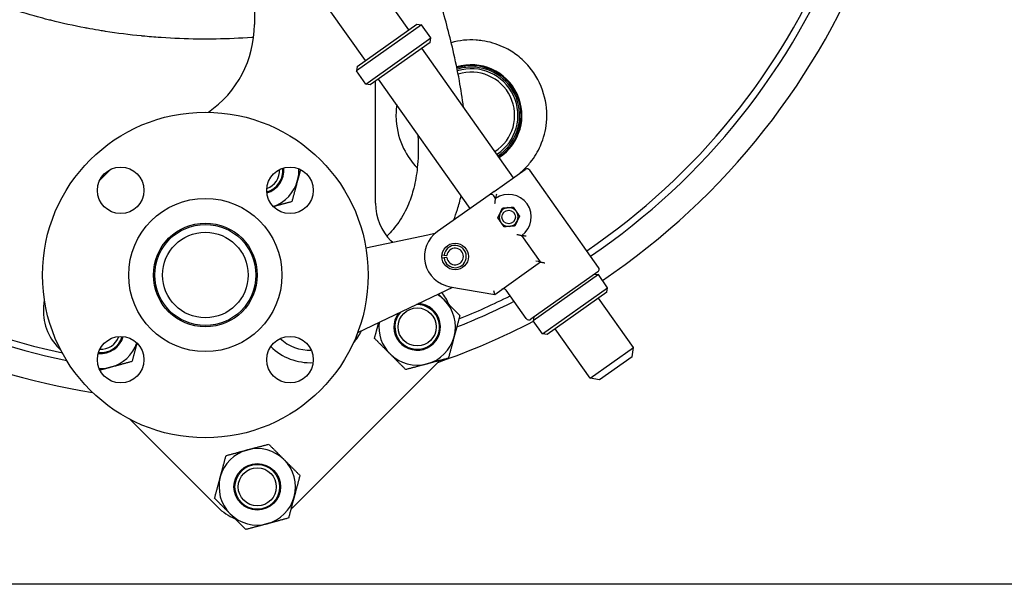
# Model space of a CAD drawing. Header units: inches. Extents: x 24 to 1128, y -94 to 748.
# Tile 397 of 546: x 945 to 963, y 136 to 147. Entities that reach past the tile are written whole.
import ezdxf

# ---------------------------------------------------------------- set-up
doc = ezdxf.new("R2010")
doc.units = ezdxf.units.IN
doc.header["$LTSCALE"] = 32
doc.header["$MEASUREMENT"] = 0
doc.layers.add('Visible (ANSI)', color=7, linetype='Continuous', lineweight=30)

msp = doc.modelspace()

# ---------------------------------------------------------------- linework, layer by layer
at = {"layer": 'Visible (ANSI)'}
for p, q in [((949.11279, 148.29956), (949.11279, 146.76877)), ((952.01587, 146.67008), (951.33715, 147.62922)), ((951.19958, 146.09244), (950.52086, 147.05159)), ((952.25605, 146.76347), (951.0316, 145.89702)), ((951.04652, 145.98414), (952.16893, 146.77838)), ((952.16893, 146.77838), (952.25605, 146.76347)), ((952.42934, 146.51858), (952.25605, 146.76347)), ((951.20489, 145.65213), (952.42934, 146.51858)), ((952.41442, 146.43146), (951.29201, 145.63721)), ((952.41442, 146.43146), (952.42934, 146.51858)), ((953.98279, 143.89049), (952.26137, 146.32315)), ((951.04652, 145.98414), (951.0316, 145.89702)), ((951.20489, 145.65213), (951.0316, 145.89702)), ((951.29201, 145.63721), (951.20489, 145.65213)), ((951.38779, 143.41047), (951.38779, 145.70498)), ((953.16649, 143.31285), (951.44507, 145.74552)), ((953.61852, 143.63273), (954.20257, 144.04601)), ((955.5807, 142.20668), (954.28969, 144.0311)), ((953.61852, 143.63273), (953.52362, 143.56557)), ((953.52362, 143.56557), (952.55427, 142.87963)), ((953.64684, 143.49963), (953.61074, 143.55065)), ((952.37219, 142.81196), (951.21026, 142.56452)), ((951.71256, 142.67149), (951.68068, 142.70336)), ((952.50453, 142.84014), (952.37219, 142.81196)), ((954.49019, 142.30784), (954.13783, 142.80578)), ((952.63819, 142.4401), (952.67794, 142.43532)), ((952.67826, 142.3827), (952.63857, 142.37744)), ((952.67794, 142.43532), (952.73152, 142.42888)), ((952.73176, 142.38978), (952.67826, 142.3827)), ((953.63049, 141.69949), (954.49019, 142.30784)), ((954.49019, 142.30784), (954.40307, 142.32276)), ((954.49021, 142.30781), (954.49019, 142.30784)), ((955.56579, 142.11956), (954.30992, 141.23087)), ((955.57744, 142.06976), (954.353, 141.20331)), ((955.5114, 142.08107), (955.57744, 142.06976)), ((955.75073, 141.82487), (955.57744, 142.06976)), ((951.05452, 140.98229), (952.7233, 141.77845)), ((952.7233, 141.77845), (952.84108, 141.83464)), ((952.78937, 141.84351), (953.63049, 141.69949)), ((953.63049, 141.69949), (953.61552, 141.76547)), ((954.2228, 141.24578), (953.84733, 141.77638)), ((954.52629, 140.95842), (955.75073, 141.82487)), ((955.73581, 141.73775), (955.75073, 141.82487)), ((955.73581, 141.73775), (954.61341, 140.94351)), ((956.24126, 140.69887), (955.58276, 141.62945)), ((954.3643, 141.26935), (954.353, 141.20331)), ((954.52629, 140.95842), (954.353, 141.20331)), ((955.42496, 140.12124), (954.76646, 141.05181)), ((954.61341, 140.94351), (954.52629, 140.95842)), ((945.44007, 140.68496), (945.47992, 140.64512)), ((955.42496, 140.12124), (956.24126, 140.69887)), ((956.21143, 140.52463), (956.24126, 140.69887)), ((956.21143, 140.52463), (955.59921, 140.0914)), ((949.83922, 137.70003), (952.55451, 140.41532)), ((955.59921, 140.0914), (955.42496, 140.12124)), ((946.7739, 139.35113), (948.42501, 137.70003)), ((964.19166, 136.25037), (903.83416, 136.25037))]:
    msp.add_line(p, q, dxfattribs=at)
for centre, radius in [((948.19166, 142.06287), 3.06), ((946.60067, 143.65386), 0.4375), ((949.78265, 143.65386), 0.4375), ((948.19166, 142.06287), 1.44), ((953.89234, 143.15271), 0.12795), ((953.89234, 143.15271), 0.12575), ((948.19166, 142.06287), 0.975), ((948.19166, 142.06287), 0.95), ((948.19166, 142.06287), 0.805), ((952.88641, 142.41026), 0.25), ((952.17267, 141.08707), 0.3575), ((946.60067, 140.47188), 0.4375), ((949.78265, 140.47188), 0.4375), ((949.16747, 138.08186), 0.43764), ((949.16747, 138.08186), 0.42), ((949.16747, 138.08186), 0.3575)]:
    msp.add_circle(centre, radius, dxfattribs=at)
for centre, radius, start, end in [((948.19166, 153.06287), 12.75, 103.608961, 257.832657), ((948.19166, 153.06287), 12.75, 304.209033, 76.391039), ((948.19166, 153.06287), 13.375, 200.472453, 260.876039), ((948.19166, 153.06287), 12.875, 201.305447, 258.337129), ((948.19166, 153.06287), 12.875, 304.219473, 338.694553), ((948.19166, 153.06287), 13.375, 303.909005, 339.527547), ((947.11279, 146.76877), 2, 304.592698, 0), ((953.19166, 145.06287), 0.95, 303.38893, 106.860064), ((953.19166, 145.06287), 0.93437, 303.357224, 106.948168), ((953.19166, 145.06287), 0.9075, 90, 107.109981), ((953.19166, 145.06287), 0.875, 303.226406, 107.324597), ((953.19166, 145.06287), 0.8125, 303.068033, 107.80486), ((953.19166, 145.06287), 0.9075, 303.300133, 90), ((949.13479, 141.11974), 4, 132.959797, 137.040203), ((949.23111, 144.02863), 0.42, 285.893541, 5.715249), ((949.23111, 144.02863), 0.3575, 288.860153, 2.748636), ((949.23111, 144.02863), 0.43764, 285.449377, 6.159412), ((949.23111, 144.02863), 0.719, 345, 2.365047), ((954.23868, 143.995), 0.0625, 35.284259, 125.284259), ((949.23111, 144.02863), 0.719, 289.243742, 345), ((952.38779, 143.41047), 1, 180, 225), ((953.55972, 143.51455), 0.0625, 35.284259, 125.284259), ((953.89234, 143.15271), 0.425, 305.284259, 125.284259), ((953.89234, 143.15271), 0.17717, 154.637615, 214.637615), ((953.89234, 143.15271), 0.17717, 94.637615, 154.637615), ((953.89234, 143.15271), 0.17717, 34.637615, 94.637615), ((953.89234, 143.15271), 0.17717, 334.637615, 34.637615), ((953.89234, 143.15271), 0.17717, 214.637615, 274.637615), ((953.89234, 143.15271), 0.17717, 274.637615, 334.637615), ((952.88641, 142.41026), 0.575, 125.284259, 260.284259), ((952.88641, 142.41026), 0.20996, 187.543354, 173.143344), ((952.88641, 142.41026), 0.156, 187.543354, 173.143344), ((955.52969, 142.17057), 0.0625, 305.284259, 35.284259), ((953.79632, 141.74027), 0.0625, 35.284259, 125.284259), ((949.13479, 141.11974), 4, 172.93826, 174.791819), ((952.17267, 141.08707), 0.719, 45, 58.061235), ((951.84741, 141.12242), 1, 22.518043, 37.91739), ((952.17267, 141.08707), 0.719, 345, 45), ((948.19166, 153.06287), 12.875, 291.530926, 296.785567), ((948.19166, 153.06287), 12.75, 291.948178, 296.701621), ((946.14718, 141.39207), 1, 174.791819, 225), ((952.17267, 141.08707), 0.43764, 143.366795, 87.643937), ((952.17267, 141.08707), 0.42, 138.401275, 92.609457), ((948.19166, 153.06287), 13.375, 289.066187, 297.459138), ((954.27381, 141.28189), 0.0625, 215.284259, 305.284259), ((950.1642, 141.48546), 1.07, 318.934698, 333.995965), ((952.17267, 141.08707), 0.719, 172.949496, 225), ((946.22591, 141.02343), 0.43764, 263.840588, 344.550623), ((946.22591, 141.02343), 0.42, 264.284751, 344.106459), ((946.22591, 141.02343), 0.3575, 267.251364, 341.139847), ((950.1642, 141.48546), 0.8375, 227.453176, 271.290223), ((952.17267, 141.08707), 0.719, 285, 345), ((946.22591, 141.02343), 0.719, 285, 340.756258), ((950.1642, 141.48546), 1.07, 225.933116, 272.810282), ((952.17267, 141.08707), 0.719, 225, 285), ((951.84741, 141.12242), 1, 315, 318.140082), ((946.22591, 141.02343), 0.719, 267.634953, 285), ((949.16747, 138.08186), 0.719, 45, 105), ((949.16747, 138.08186), 0.719, 105, 165), ((949.16747, 138.08186), 0.719, 345, 45), ((949.16747, 138.08186), 0.719, 165, 225), ((949.16747, 138.08186), 0.719, 285, 345), ((949.13212, 138.40713), 1, 225, 247.481957), ((949.13212, 138.40713), 1, 311.859918, 315), ((949.16747, 138.08186), 0.719, 225, 285)]:
    msp.add_arc(centre, radius, start, end, dxfattribs=at)
for points, knots in [([(949.09839, 146.52926), (949.09277, 146.52884), (949.08714, 146.52842), (949.08151, 146.52801), (949.07646, 146.52764), (949.07141, 146.52728), (949.06636, 146.52691), (948.84251, 146.51084), (948.61829, 146.50097), (948.39428, 146.49726), (948.39325, 146.49724), (948.39222, 146.49722), (948.39119, 146.4972), (948.30475, 146.49579), (948.21834, 146.4953), (948.13196, 146.49572), (948.10541, 146.49585), (948.07886, 146.49607), (948.05229, 146.49637), (948.05156, 146.49638), (948.05083, 146.49639), (948.0501, 146.4964), (947.82081, 146.49905), (947.59107, 146.50816), (947.3617, 146.52378), (947.35722, 146.52409), (947.35274, 146.5244), (947.34827, 146.52471), (947.2357, 146.5325), (947.12323, 146.54186), (947.01095, 146.55278), (947.00447, 146.55341), (946.99799, 146.55404), (946.99151, 146.55468), (946.76483, 146.5771), (946.53899, 146.6059), (946.31453, 146.64104), (946.30403, 146.64268), (946.29353, 146.64434), (946.28303, 146.64601), (946.24916, 146.65141), (946.21533, 146.65695), (946.18153, 146.66263), (946.11068, 146.67454), (946.03987, 146.68711), (945.96913, 146.70033), (945.95682, 146.70263), (945.94452, 146.70495), (945.93221, 146.70729), (945.7162, 146.74838), (945.50087, 146.79559), (945.28709, 146.84893), (945.27127, 146.85288), (945.25547, 146.85686), (945.23968, 146.86087), (945.17237, 146.87796), (945.10522, 146.89567), (945.03826, 146.91398), (945.00923, 146.92191), (944.98025, 146.92996), (944.95129, 146.93812), (944.9338, 146.94306), (944.91631, 146.94803), (944.89884, 146.95305), (944.69471, 147.01166), (944.49249, 147.07593), (944.29282, 147.14577), (944.28907, 147.14708), (944.28532, 147.1484), (944.28157, 147.14971), (944.26447, 147.15571), (944.24738, 147.16176), (944.23029, 147.16785), (944.14345, 147.19882), (944.05685, 147.23093), (943.97057, 147.2642), (943.94817, 147.27283), (943.9258, 147.28154), (943.90345, 147.29033), (943.84301, 147.31409), (943.78274, 147.33842), (943.72268, 147.36331), (943.71041, 147.3684), (943.69815, 147.37351), (943.6859, 147.37864), (943.56054, 147.43114), (943.43608, 147.48609), (943.3128, 147.54346), (943.28791, 147.55504), (943.26307, 147.56672), (943.23828, 147.5785), (943.15156, 147.6197), (943.06544, 147.66209), (942.98003, 147.70567), (942.95399, 147.71895), (942.92801, 147.73235), (942.9021, 147.74585), (942.82954, 147.78367), (942.75751, 147.82234), (942.68607, 147.86184), (942.63918, 147.88777), (942.59254, 147.91405), (942.54617, 147.94069), (942.47709, 147.98038), (942.40833, 148.021), (942.33998, 148.06256), (942.31161, 148.0798), (942.28332, 148.0972), (942.2551, 148.11477), (942.18021, 148.16137), (942.10585, 148.20909), (942.03209, 148.25792), (942.0031, 148.27712), (941.9742, 148.29648), (941.94541, 148.31602), (941.86709, 148.36915), (941.78952, 148.42353), (941.7128, 148.47913), (941.62202, 148.54492), (941.53244, 148.61241), (941.44424, 148.68156), (941.41484, 148.7046), (941.3856, 148.72783), (941.35651, 148.75124), (941.29224, 148.80296), (941.22875, 148.85556), (941.16616, 148.90896), (941.13673, 148.93406), (941.1075, 148.95935), (941.07846, 148.98481), (941.0676, 148.99434), (941.05676, 149.00389), (941.04595, 149.01347), (941.04241, 149.01661), (941.03887, 149.01975), (941.03533, 149.0229), (940.99093, 149.06237), (940.94684, 149.10242), (940.90309, 149.14302), (940.81528, 149.22452), (940.72887, 149.30827), (940.64418, 149.39413), (940.61529, 149.42343), (940.5866, 149.45297), (940.55812, 149.48275), (940.50465, 149.53866), (940.45193, 149.59542), (940.40003, 149.65299), (940.38865, 149.66562), (940.3773, 149.67829), (940.366, 149.691), (940.34958, 149.70945), (940.33325, 149.72798), (940.31701, 149.74659), (940.22595, 149.85095), (940.13765, 149.95781), (940.05249, 150.06689), (940.02661, 150.10004), (940.00102, 150.1334), (939.97572, 150.16696), (939.96389, 150.18266), (939.95213, 150.1984), (939.94043, 150.21418), (939.9153, 150.24808), (939.89049, 150.28217), (939.86599, 150.31644), (939.84167, 150.35045), (939.81767, 150.38465), (939.79399, 150.41902), (939.77194, 150.45102), (939.75009, 150.48328), (939.72847, 150.51578), (939.70498, 150.55108), (939.68176, 150.58667), (939.6588, 150.62255), (939.6485, 150.63866), (939.63825, 150.65482), (939.62805, 150.67104), (939.6056, 150.70678), (939.58341, 150.7428), (939.56153, 150.77906), (939.54472, 150.80692), (939.52809, 150.83492), (939.51164, 150.86305), (939.48702, 150.90517), (939.46282, 150.94759), (939.43906, 150.99031), (939.41908, 151.02621), (939.39941, 151.06232), (939.38006, 151.09862), (939.37034, 151.11687), (939.36069, 151.13517), (939.35113, 151.15351), (939.33245, 151.18934), (939.31409, 151.22534), (939.29605, 151.26152), (939.27555, 151.30262), (939.25547, 151.34394), (939.23582, 151.38546), (939.22006, 151.41878), (939.20456, 151.45223), (939.18935, 151.4858), (939.17321, 151.52144), (939.15738, 151.55723), (939.14187, 151.59314), (939.133, 151.61368), (939.12424, 151.63427), (939.11558, 151.65489), (939.10069, 151.69037), (939.08612, 151.72596), (939.07187, 151.76167), (939.0406, 151.84003), (939.01089, 151.91892), (938.98278, 151.99825), (938.97035, 152.03331), (938.95824, 152.06845), (938.94645, 152.10367), (938.94457, 152.10929), (938.9427, 152.11491), (938.94083, 152.12053), (938.93515, 152.13766), (938.92953, 152.15483), (938.92398, 152.17205), (938.91277, 152.20682), (938.90183, 152.24179), (938.89117, 152.27693), (938.86617, 152.35937), (938.84269, 152.44281), (938.82087, 152.52715), (938.81766, 152.53955), (938.81449, 152.55198), (938.81135, 152.56442), (938.80607, 152.58536), (938.80089, 152.60635), (938.79581, 152.62739), (938.78932, 152.65431), (938.783, 152.68131), (938.77686, 152.70836), (938.76961, 152.74028), (938.7626, 152.77228), (938.75585, 152.80435), (938.72422, 152.95463), (938.69811, 153.10644), (938.67777, 153.25906), (938.67415, 153.28621), (938.67072, 153.31338), (938.66746, 153.34057), (938.64112, 153.56078), (938.62684, 153.78238), (938.62466, 154.00308), (938.62447, 154.02302), (938.62437, 154.04295), (938.62437, 154.06287)], [0.445925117, 0.445925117, 0.445925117, 0.445925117, 0.446243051, 0.446243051, 0.446243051, 0.446528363, 0.446528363, 0.446528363, 0.459174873, 0.459174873, 0.459174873, 0.459233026, 0.459233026, 0.459233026, 0.464113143, 0.464113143, 0.464113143, 0.465613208, 0.465613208, 0.465613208, 0.465654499, 0.465654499, 0.465654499, 0.478602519, 0.478602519, 0.478602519, 0.478855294, 0.478855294, 0.478855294, 0.485209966, 0.485209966, 0.485209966, 0.485576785, 0.485576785, 0.485576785, 0.498408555, 0.498408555, 0.498408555, 0.499008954, 0.499008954, 0.499008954, 0.50094645, 0.50094645, 0.50094645, 0.505007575, 0.505007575, 0.505007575, 0.505714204, 0.505714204, 0.505714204, 0.518120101, 0.518120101, 0.518120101, 0.519037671, 0.519037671, 0.519037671, 0.522947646, 0.522947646, 0.522947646, 0.52464227, 0.52464227, 0.52464227, 0.52566643, 0.52566643, 0.52566643, 0.537633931, 0.537633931, 0.537633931, 0.537858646, 0.537858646, 0.537858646, 0.538884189, 0.538884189, 0.538884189, 0.544096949, 0.544096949, 0.544096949, 0.545450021, 0.545450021, 0.545450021, 0.549108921, 0.549108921, 0.549108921, 0.549856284, 0.549856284, 0.549856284, 0.557503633, 0.557503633, 0.557503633, 0.559047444, 0.559047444, 0.559047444, 0.564448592, 0.564448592, 0.564448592, 0.566095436, 0.566095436, 0.566095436, 0.570707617, 0.570707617, 0.570707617, 0.573735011, 0.573735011, 0.573735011, 0.578244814, 0.578244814, 0.578244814, 0.580115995, 0.580115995, 0.580115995, 0.585081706, 0.585081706, 0.585081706, 0.587033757, 0.587033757, 0.587033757, 0.59234267, 0.59234267, 0.59234267, 0.598624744, 0.598624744, 0.598624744, 0.600718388, 0.600718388, 0.600718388, 0.605344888, 0.605344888, 0.605344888, 0.607520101, 0.607520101, 0.607520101, 0.608334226, 0.608334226, 0.608334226, 0.608601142, 0.608601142, 0.608601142, 0.611951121, 0.611951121, 0.611951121, 0.618675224, 0.618675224, 0.618675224, 0.620969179, 0.620969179, 0.620969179, 0.625275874, 0.625275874, 0.625275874, 0.626220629, 0.626220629, 0.626220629, 0.627592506, 0.627592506, 0.627592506, 0.635284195, 0.635284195, 0.635284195, 0.637621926, 0.637621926, 0.637621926, 0.638715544, 0.638715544, 0.638715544, 0.641064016, 0.641064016, 0.641064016, 0.643394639, 0.643394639, 0.643394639, 0.645564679, 0.645564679, 0.645564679, 0.647920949, 0.647920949, 0.647920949, 0.648978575, 0.648978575, 0.648978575, 0.651308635, 0.651308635, 0.651308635, 0.653098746, 0.653098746, 0.653098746, 0.655778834, 0.655778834, 0.655778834, 0.658031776, 0.658031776, 0.658031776, 0.659164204, 0.659164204, 0.659164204, 0.661376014, 0.661376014, 0.661376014, 0.663888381, 0.663888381, 0.663888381, 0.665904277, 0.665904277, 0.665904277, 0.668044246, 0.668044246, 0.668044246, 0.669268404, 0.669268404, 0.669268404, 0.671373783, 0.671373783, 0.671373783, 0.675994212, 0.675994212, 0.675994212, 0.678036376, 0.678036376, 0.678036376, 0.678362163, 0.678362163, 0.678362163, 0.679354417, 0.679354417, 0.679354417, 0.681358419, 0.681358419, 0.681358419, 0.686058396, 0.686058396, 0.686058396, 0.686749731, 0.686749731, 0.686749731, 0.687912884, 0.687912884, 0.687912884, 0.689400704, 0.689400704, 0.689400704, 0.691156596, 0.691156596, 0.691156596, 0.699384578, 0.699384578, 0.699384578, 0.70084809, 0.70084809, 0.70084809, 0.712699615, 0.712699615, 0.712699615, 0.713770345, 0.713770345, 0.713770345, 0.713770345]), ([(953.0421, 145.21985), (953.02168, 145.38498), (952.99599, 145.54928), (952.9664, 145.7127), (952.93175, 145.90405), (952.89173, 146.09422), (952.77442, 146.59918), (952.69023, 146.9121), (952.45908, 147.70354), (952.30306, 148.17909), (951.96231, 149.1624), (951.77603, 149.66964), (951.34959, 150.79879), (951.10693, 151.41969), (950.83829, 152.09799), (950.81506, 152.15658), (950.79179, 152.21517)], [12.01822038, 12.01822038, 12.01822038, 12.01822038, 13.27601056, 13.27601056, 13.27601056, 14.7487208, 14.7487208, 17.20844318, 17.20844318, 21.01374034, 21.01374034, 25.12685102, 25.12685102, 30.20415586, 30.20415586, 30.68434538, 30.68434538, 30.68434538, 30.68434538]), ([(953.39678, 146.46559), (953.35811, 146.47124), (953.31898, 146.47533), (953.1246, 146.48739), (952.9669, 146.47164), (952.81314, 146.42903)], [1.09419708, 1.09419708, 1.09419708, 1.09419708, 1.40937684, 1.40937684, 2.64439541, 2.64439541, 2.64439541, 2.64439541]), ([(953.80792, 146.33955), (953.79839, 146.34415), (953.78878, 146.34866), (953.77911, 146.35306), (953.65957, 146.40749), (953.531, 146.44597), (953.39678, 146.46559)], [24.48771332, 24.48771332, 24.48771332, 24.48771332, 24.57621302, 24.57621302, 24.57621302, 25.6704101, 25.6704101, 25.6704101, 25.6704101]), ([(954.09124, 143.96723), (954.1174, 143.98871), (954.14272, 144.01107), (954.2157, 144.08028), (954.26048, 144.12927), (954.37907, 144.27844), (954.44183, 144.38388), (954.55168, 144.63425), (954.5887, 144.78095), (954.62055, 145.11167), (954.60171, 145.2956), (954.49448, 145.65428), (954.4013, 145.82768), (954.21064, 146.05344), (954.13811, 146.12315), (953.98108, 146.24436), (953.89745, 146.29633), (953.80792, 146.33955)], [16.44440604, 16.44440604, 16.44440604, 16.44440604, 16.70487476, 16.70487476, 17.22222007, 17.22222007, 18.2055262, 18.2055262, 19.47211713, 19.47211713, 21.07467906, 21.07467906, 22.78892133, 22.78892133, 23.65688849, 23.65688849, 24.48771332, 24.48771332, 24.48771332, 24.48771332]), ([(951.78794, 145.26098), (951.77389, 145.16142), (951.77064, 145.06178), (951.79052, 144.77798), (951.83969, 144.60026), (951.9846, 144.30448), (952.07116, 144.1819), (952.17445, 144.07548)], [6.92888857, 6.92888857, 6.92888857, 6.92888857, 7.75741211, 7.75741211, 9.32854867, 9.32854867, 10.64236072, 10.64236072, 10.64236072, 10.64236072]), ([(952.18605, 144.69839), (952.18867, 144.64946), (952.19058, 144.60053), (952.19538, 144.39382), (952.19094, 144.23613), (952.16158, 143.94985), (952.14012, 143.82076), (952.08234, 143.59254), (952.04958, 143.49241), (951.9594, 143.27711), (951.89793, 143.16378), (951.75966, 142.96245), (951.685, 142.87315), (951.60335, 142.79027)], [28.19989482, 28.19989482, 28.19989482, 28.19989482, 28.57787696, 28.57787696, 29.79697559, 29.79697559, 30.8144847, 30.8144847, 31.63890101, 31.63890101, 32.64992754, 32.64992754, 33.56228101, 33.56228101, 33.56228101, 33.56228101]), ([(952.85828, 143.09478), (952.88433, 143.16016), (952.90799, 143.22646), (952.95614, 143.3779), (952.97924, 143.46342), (952.99891, 143.54965)], [6.62235745, 6.62235745, 6.62235745, 6.62235745, 7.14704919, 7.14704919, 7.80831713, 7.80831713, 7.80831713, 7.80831713]), ([(953.63506, 143.40808), (953.63507, 143.40819), (953.63508, 143.40831), (953.63594, 143.41859), (953.63696, 143.42881), (953.63914, 143.44781), (953.64029, 143.45675), (953.64253, 143.47275), (953.64363, 143.47995), (953.64527, 143.49027), (953.64587, 143.49391), (953.64664, 143.49849), (953.64684, 143.49963), (953.64684, 143.49963)], [-0.000858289, -0.000858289, -0.000858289, -0.000858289, 0, 0, 0.077760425, 0.077760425, 0.1495995, 0.1495995, 0.217375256, 0.217375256, 0.268513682, 0.268513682, 0.313545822, 0.313545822, 0.313545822, 0.313545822]), ([(953.66052, 143.58095), (953.6605, 143.58085), (953.66047, 143.58076), (953.65746, 143.56707), (953.6548, 143.55332), (953.65111, 143.53211), (953.64979, 143.52378), (953.64806, 143.51183), (953.64749, 143.50752), (953.64685, 143.5019), (953.64672, 143.50027), (953.64679, 143.49973), (953.6468, 143.49969), (953.64682, 143.49966)], [-0.290201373, -0.290201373, -0.290201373, -0.290201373, -0.289475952, -0.289475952, -0.184412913, -0.184412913, -0.110285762, -0.110285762, -0.056535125, -0.056535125, -0.01158385, -0.01158385, -0.005559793, -0.005559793, -0.005559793, -0.005559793]), ([(954.04757, 142.82513), (954.04768, 142.8251), (954.04779, 142.82507), (954.05777, 142.82246), (954.06776, 142.82002), (954.08639, 142.81576), (954.09521, 142.81387), (954.11104, 142.81066), (954.1182, 142.8093), (954.12848, 142.80741), (954.13211, 142.80677), (954.13669, 142.80598), (954.13783, 142.80578), (954.13783, 142.80578)], [-0.627949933, -0.627949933, -0.627949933, -0.627949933, -0.627091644, -0.627091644, -0.549331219, -0.549331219, -0.477492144, -0.477492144, -0.409716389, -0.409716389, -0.358577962, -0.358577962, -0.313545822, -0.313545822, -0.313545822, -0.313545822]), ([(954.21906, 142.79163), (954.21897, 142.79164), (954.21887, 142.79165), (954.21031, 142.7927), (954.20186, 142.79387), (954.1858, 142.79631), (954.17807, 142.79759), (954.16332, 142.8002), (954.15625, 142.80156), (954.14634, 142.80359), (954.14288, 142.80434), (954.13891, 142.80531), (954.13795, 142.80561), (954.13785, 142.80575)], [-0.000733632, -0.000733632, -0.000733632, -0.000733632, 0, 0, 0.06511157, 0.06511157, 0.128764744, 0.128764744, 0.196958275, 0.196958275, 0.247743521, 0.247743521, 0.286887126, 0.286887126, 0.286887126, 0.286887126]), ([(954.49021, 142.30781), (954.49033, 142.30764), (954.49158, 142.30728), (954.4964, 142.30613), (954.5002, 142.30529), (954.51095, 142.303), (954.51851, 142.30143), (954.53363, 142.29833), (954.54117, 142.2968), (954.55687, 142.29367), (954.56516, 142.29204), (954.57354, 142.29044), (954.57364, 142.29042), (954.57374, 142.2904)], [-0.293634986, -0.293634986, -0.293634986, -0.293634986, -0.248683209, -0.248683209, -0.196637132, -0.196637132, -0.1260416, -0.1260416, -0.064320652, -0.064320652, 0, 0, 0.000780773, 0.000780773, 0.000780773, 0.000780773])]:
    msp.add_open_spline(points, degree=3, knots=knots, dxfattribs=at)
for points, weights in [([(949.97972, 144.04447), (949.95212, 143.94146), (949.92561, 143.84254)], [1.01893980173, 1.0198224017, 1]), ([(949.92561, 143.84254), (949.87575, 143.65645), (949.81817, 143.44157)], [1, 1.0379548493, 1]), ([(949.81817, 143.44157), (949.63165, 143.39159), (949.46966, 143.34819)], [1, 1.03278175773, 1.00893604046]), ([(953.68843, 143.13617), (953.71191, 143.1857), (953.73225, 143.22859)], [1, 1.0379548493, 1]), ([(953.73225, 143.22859), (953.75258, 143.27149), (953.77606, 143.32102)], [1, 1.0379548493, 1]), ([(953.77606, 143.32102), (953.8307, 143.32545), (953.87801, 143.32929)], [1, 1.0379548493, 1]), ([(953.87801, 143.32929), (953.92533, 143.33313), (953.97996, 143.33756)], [1, 1.0379548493, 1]), ([(953.97996, 143.33756), (954.01112, 143.29246), (954.0381, 143.25341)], [1, 1.0379548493, 1]), ([(954.0381, 143.25341), (954.06508, 143.21435), (954.09624, 143.16925)], [1, 1.0379548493, 1]), ([(953.74657, 143.05201), (953.71959, 143.09107), (953.68843, 143.13617)], [1, 1.0379548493, 1]), ([(953.80471, 142.96785), (953.77355, 143.01295), (953.74657, 143.05201)], [1, 1.0379548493, 1]), ([(954.05243, 143.07682), (954.03209, 143.03392), (954.00861, 142.98439)], [1, 1.0379548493, 1]), ([(954.09624, 143.16925), (954.07276, 143.11972), (954.05243, 143.07682)], [1, 1.0379548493, 1]), ([(953.90666, 142.97612), (953.85934, 142.97228), (953.80471, 142.96785)], [1, 1.0379548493, 1]), ([(954.00861, 142.98439), (953.95398, 142.97996), (953.90666, 142.97612)], [1, 1.0379548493, 1]), ([(952.57084, 141.70572), (952.6266, 141.64996), (952.68108, 141.59548)], [1.01807659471, 1.01484276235, 1]), ([(952.68108, 141.59548), (952.81731, 141.45925), (952.97461, 141.30195)], [1, 1.0379548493, 1]), ([(952.97461, 141.30195), (952.91704, 141.08707), (952.86718, 140.90098)], [1, 1.0379548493, 1]), ([(951.37073, 140.87219), (951.41349, 141.03175), (951.45091, 141.17141)], [1, 1.02791102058, 1.01477194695]), ([(951.66426, 140.57866), (951.52804, 140.71489), (951.37073, 140.87219)], [1, 1.0379548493, 1]), ([(952.86718, 140.90098), (952.81731, 140.71489), (952.75974, 140.50001)], [1, 1.0379548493, 1]), ([(946.90635, 140.78488), (946.86295, 140.62289), (946.81297, 140.43637)], [1.00893604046, 1.03278175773, 1]), ([(951.9578, 140.28513), (951.80049, 140.44243), (951.66426, 140.57866)], [1, 1.0379548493, 1]), ([(952.75974, 140.50001), (952.54486, 140.44243), (952.35877, 140.39257)], [1, 1.0379548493, 1]), ([(946.412, 140.32893), (946.31308, 140.30242), (946.21007, 140.27482)], [1, 1.0198224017, 1.01893980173]), ([(946.81297, 140.43637), (946.59809, 140.37879), (946.412, 140.32893)], [1, 1.0379548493, 1]), ([(952.35877, 140.39257), (952.17267, 140.3427), (951.9578, 140.28513)], [1, 1.0379548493, 1]), ([(948.98138, 138.77636), (949.16747, 138.82623), (949.38235, 138.8838)], [1, 1.0379548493, 1]), ([(949.38235, 138.8838), (949.53965, 138.7265), (949.67588, 138.59027)], [1, 1.0379548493, 1]), ([(948.47297, 138.26795), (948.52283, 138.45405), (948.58041, 138.66892)], [1, 1.0379548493, 1]), ([(948.58041, 138.66892), (948.79529, 138.7265), (948.98138, 138.77636)], [1, 1.0379548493, 1]), ([(949.67588, 138.59027), (949.81211, 138.45405), (949.96941, 138.29674)], [1, 1.0379548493, 1]), ([(948.36553, 137.86698), (948.42311, 138.08186), (948.47297, 138.26795)], [1, 1.0379548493, 1]), ([(949.96941, 138.29674), (949.91183, 138.08186), (949.86197, 137.89577)], [1, 1.0379548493, 1]), ([(948.65906, 137.57345), (948.52283, 137.70968), (948.36553, 137.86698)], [1, 1.0379548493, 1]), ([(949.86197, 137.89577), (949.81211, 137.70968), (949.75453, 137.4948)], [1, 1.0379548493, 1]), ([(948.95259, 137.27992), (948.79529, 137.43723), (948.65906, 137.57345)], [1, 1.0379548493, 1]), ([(949.75453, 137.4948), (949.53965, 137.43723), (949.35356, 137.38736)], [1, 1.0379548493, 1]), ([(949.35356, 137.38736), (949.16747, 137.3375), (948.95259, 137.27992)], [1, 1.0379548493, 1])]:
    msp.add_rational_spline(points, weights, degree=2, dxfattribs=at)

doc.saveas('drawing.dxf')
